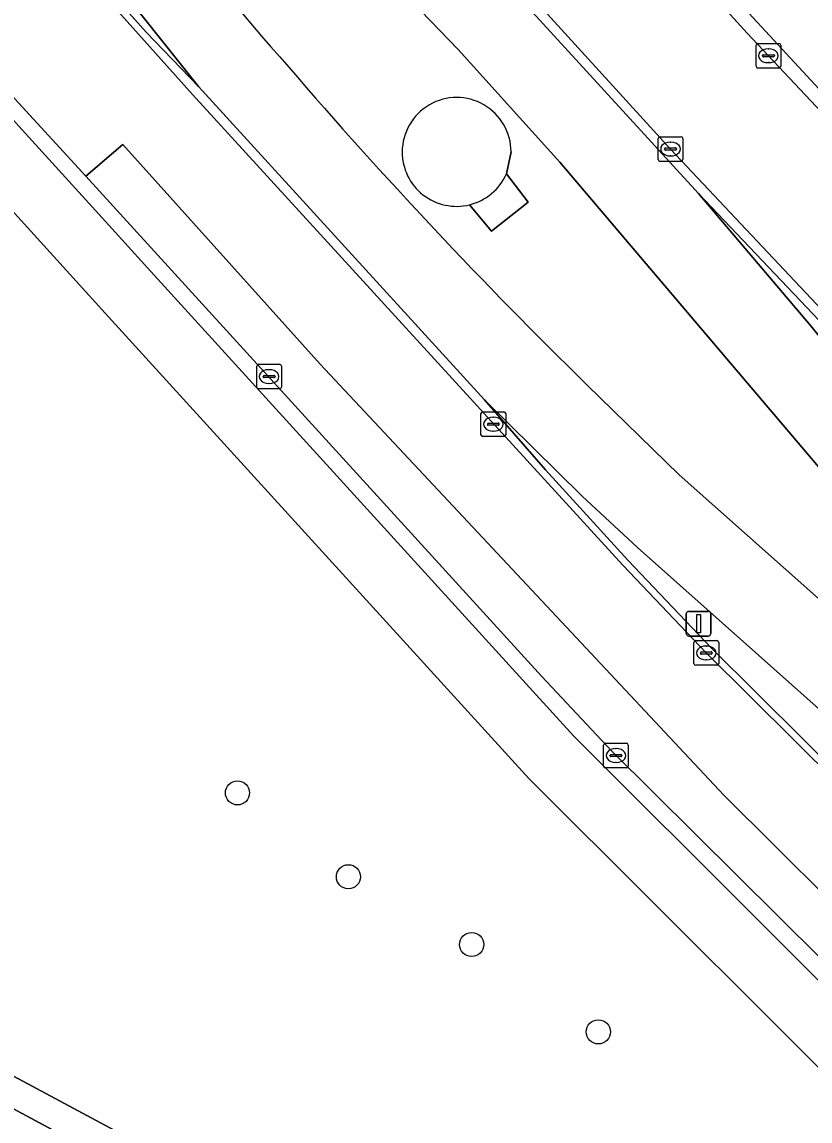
# Model space of a CAD drawing. Extents: x 159489 to 160304, y 383825 to 384531.
# Drawn here: x 160050.56 to 160082.47, y 384106.04 to 384150.57 of the extents above; entities that cross this region are included whole.
import ezdxf

# ---------------------------------------------------------------- set-up
doc = ezdxf.new("R2010")
doc.units = 0
for name, color, linetype in [('IMGEO_Berm_groen', 7, 'Continuous'), ('IMGEO_Berm_open', 7, 'Continuous'), ('IMGEO_Boom', 7, 'Continuous'), ('IMGEO_Groenvoorziening', 7, 'Continuous'), ('IMGEO_Kolk', 7, 'Continuous'), ('IMGEO_Lichtmast', 7, 'Continuous'), ('IMGEO_Muur', 7, 'Continuous'), ('IMGEO_OVBaan_gesloten', 7, 'Continuous'), ('IMGEO_Parkeervlak_gesloten', 7, 'Continuous'), ('IMGEO_Rijbaan_lokaal_gesloten', 7, 'Continuous'), ('IMGEO_Terreindeel_gesloten', 7, 'Continuous'), ('IMGEO_Terreindeel_open', 7, 'Continuous'), ('IMGEO_Voetpad_open', 7, 'Continuous')]:
    doc.layers.add(name, color=color, linetype=linetype)

msp = doc.modelspace()

# ---------------------------------------------------------------- linework, layer by layer
at = {"layer": 'IMGEO_Berm_groen'}
for points in [[(160072.333, 384144.888), (160068.22, 384149.458), (160062.197, 384155.705), (160052.381, 384164.612), (160052.164, 384164.796)], [(160070.365, 384145.306), (160070.18, 384144.422), (160071.052, 384143.27), (160069.576, 384142.1)], [(160091.193, 384122.372), (160083.806, 384131.37), (160072.333, 384144.888)], [(160077.959, 384143.62), (160082.491, 384138.273), (160093.68, 384124.504)], [(160103.171, 384113.83), (160122.2, 384094.958), (160122.466, 384095.227), (160124.176, 384096.867), (160104.378, 384116.447), (160089.551, 384131.422), (160085.974, 384135.143), (160082.602, 384138.728), (160077.959, 384143.62)], [(160069.576, 384142.1), (160068.676, 384143.163)], [(160073.438, 384135.873), (160077.166, 384132.219), (160089.804, 384121.002)]]:
    msp.add_lwpolyline(points, dxfattribs=at)
msp.add_lwpolyline([(160075.482, 384129.271), (160073.24, 384131.352), (160069.289, 384135.267), (160071.753, 384132.42), (160075.096, 384128.763), (160078.477, 384125.203), (160111.975, 384091.934), (160113.2, 384093.18), (160113.693, 384092.751), (160114.104, 384092.361), (160114.08, 384092.315), (160112.85, 384091.065), (160115.511, 384088.422), (160117.476, 384090.421), (160101.702, 384105.934)], close=True, dxfattribs=at)
for centre, radius, start, end in [((160125.823, 384206.307), 86.422, 209.90079, 221.7673), ((160213.763, 384279.638), 200.897, 220.6596, 225.69374), ((160068.16, 384145.307), 2.205, 359.974, 180.026), ((160068.159, 384145.305), 2.204, 179.9751, 283.5785)]:
    msp.add_arc(centre, radius, start, end, dxfattribs=at)
at = {"layer": 'IMGEO_Berm_open'}
for points in [[(160089.822, 384131.686), (160086.248, 384135.404), (160076.823, 384145.424), (160066.449, 384156.825), (160055.797, 384168.686)], [(160055.515, 384168.433), (160064.218, 384158.742), (160064.412, 384158.526), (160067.265, 384155.319), (160077.959, 384143.62), (160082.602, 384138.728), (160085.974, 384135.143), (160089.551, 384131.422), (160104.378, 384116.447), (160124.176, 384096.867), (160122.466, 384095.227), (160122.2, 384094.958), (160122.462, 384094.698), (160124.719, 384096.863), (160104.646, 384116.715), (160089.822, 384131.686)], [(160069.289, 384135.267), (160057.705, 384147.961), (160055.592, 384150.156), (160052.037, 384154.144), (160046.495, 384160.595)], [(160046.275, 384160.409), (160051.82, 384153.954), (160057.461, 384147.627), (160074.885, 384128.567), (160078.271, 384125.002), (160115.618, 384087.91), (160117.812, 384090.09), (160117.476, 384090.421), (160115.511, 384088.422), (160112.85, 384091.065), (160111.975, 384091.934), (160078.477, 384125.203), (160075.096, 384128.763), (160071.753, 384132.42), (160069.289, 384135.267)], [(160046.517, 384150.648), (160054.207, 384142.185), (160055.782, 384140.455), (160072.896, 384121.647), (160088.084, 384106.48), (160098.421, 384096.361), (160106.297, 384088.548), (160111.638, 384083.273), (160111.436, 384083.052), (160112.839, 384081.636), (160113.063, 384081.858), (160119.015, 384075.945), (160125.243, 384069.785)], [(160160.211, 384038.351), (160148.7, 384048.256), (160136.661, 384059.522), (160129.672, 384066.259), (160122.13, 384073.698), (160114.401, 384081.37), (160111.64, 384084.111), (160074.445, 384121.027), (160071.597, 384124.056), (160053.139, 384144.319), (160050.422, 384147.302), (160047.929, 384150.042)]]:
    msp.add_lwpolyline(points, dxfattribs=at)
at = {"layer": 'IMGEO_Boom'}
for centre in [(160059.284, 384119.333), (160063.777, 384115.933), (160068.768, 384113.189), (160073.898, 384109.649)]:
    msp.add_circle(centre, 0.489, dxfattribs=at)
at = {"layer": 'IMGEO_Groenvoorziening'}
for points in [[(160046.495, 384160.595), (160052.037, 384154.144), (160055.592, 384150.156), (160057.705, 384147.961), (160053.25, 384153.565), (160052.487, 384154.625), (160045.566, 384164.913)], [(160071.087, 384119.92), (160053.933, 384138.772), (160052.358, 384140.503), (160045.909, 384147.6)], [(160091.955, 384061.342), (160097.409, 384071.148), (160098.193, 384072.558), (160102.307, 384079.952), (160104.612, 384084.054), (160108.048, 384080.676), (160109.354, 384082.004), (160108.884, 384082.468), (160103.841, 384087.441), (160099.143, 384092.122), (160086.321, 384104.707), (160071.087, 384119.92)]]:
    msp.add_lwpolyline(points, dxfattribs=at)
msp.add_lwpolyline([(160048.541, 384107.419), (160049.091, 384108.443), (160088.325, 384087.396), (160087.753, 384086.353)], close=True, dxfattribs=at)
at = {"layer": 'IMGEO_Kolk'}
for p, q in [((160080.284, 384148.778), (160080.284, 384149.63)), ((160080.359, 384149.704), (160081.211, 384149.704)), ((160080.772, 384149.484), (160080.797, 384149.484)), ((160081.285, 384149.63), (160081.285, 384148.778)), ((160080.543, 384149.198), (160080.543, 384149.21)), ((160080.981, 384149.161), (160080.583, 384149.161)), ((160080.586, 384149.247), (160080.984, 384149.247)), ((160081.027, 384149.21), (160081.027, 384149.198)), ((160081.211, 384148.704), (160080.359, 384148.704)), ((160080.795, 384148.924), (160080.77, 384148.924)), ((160076.397, 384145.924), (160077.249, 384145.924)), ((160076.322, 384144.998), (160076.322, 384145.85)), ((160076.624, 384145.467), (160077.022, 384145.467)), ((160076.81, 384145.704), (160076.835, 384145.704)), ((160077.323, 384145.85), (160077.323, 384144.998)), ((160076.581, 384145.418), (160076.581, 384145.43)), ((160077.019, 384145.381), (160076.621, 384145.381)), ((160076.833, 384145.144), (160076.808, 384145.144)), ((160077.065, 384145.43), (160077.065, 384145.418)), ((160077.249, 384144.924), (160076.397, 384144.924)), ((160060.063, 384135.777), (160060.063, 384136.629)), ((160060.138, 384136.703), (160060.99, 384136.703)), ((160061.064, 384136.629), (160061.064, 384135.777)), ((160060.322, 384136.197), (160060.322, 384136.209)), ((160060.76, 384136.16), (160060.362, 384136.16)), ((160060.365, 384136.246), (160060.763, 384136.246)), ((160060.551, 384136.483), (160060.576, 384136.483)), ((160060.806, 384136.209), (160060.806, 384136.197)), ((160060.99, 384135.703), (160060.138, 384135.703)), ((160060.574, 384135.923), (160060.549, 384135.923)), ((160069.219, 384134.774), (160070.071, 384134.774)), ((160069.144, 384133.848), (160069.144, 384134.7)), ((160069.446, 384134.317), (160069.844, 384134.317)), ((160069.632, 384134.554), (160069.657, 384134.554)), ((160070.145, 384134.7), (160070.145, 384133.848)), ((160069.403, 384134.268), (160069.403, 384134.28)), ((160069.841, 384134.231), (160069.443, 384134.231)), ((160069.655, 384133.994), (160069.63, 384133.994)), ((160069.887, 384134.28), (160069.887, 384134.268)), ((160070.071, 384133.774), (160069.219, 384133.774)), ((160077.77, 384124.576), (160077.77, 384125.428)), ((160077.845, 384125.502), (160078.697, 384125.502)), ((160078.771, 384125.428), (160078.771, 384124.576)), ((160078.029, 384124.996), (160078.029, 384125.008)), ((160078.467, 384124.959), (160078.069, 384124.959)), ((160078.072, 384125.045), (160078.47, 384125.045)), ((160078.258, 384125.282), (160078.283, 384125.282)), ((160078.513, 384125.008), (160078.513, 384124.996)), ((160078.281, 384124.722), (160078.256, 384124.722)), ((160078.697, 384124.502), (160077.845, 384124.502)), ((160074.111, 384120.42), (160074.111, 384121.272)), ((160074.186, 384121.346), (160075.038, 384121.346)), ((160074.599, 384121.126), (160074.624, 384121.126)), ((160075.112, 384121.272), (160075.112, 384120.42)), ((160074.37, 384120.84), (160074.37, 384120.852)), ((160074.808, 384120.803), (160074.41, 384120.803)), ((160074.413, 384120.889), (160074.811, 384120.889)), ((160074.622, 384120.566), (160074.597, 384120.566)), ((160074.854, 384120.852), (160074.854, 384120.84)), ((160075.038, 384120.346), (160074.186, 384120.346))]:
    msp.add_line(p, q, dxfattribs=at)
for points in [[(160080.284, 384148.778), (160080.284, 384149.63)], [(160080.359, 384149.704), (160081.211, 384149.704)], [(160081.285, 384149.63), (160081.285, 384148.778)], [(160081.211, 384148.704), (160080.359, 384148.704)], [(160076.397, 384145.924), (160077.249, 384145.924)], [(160076.322, 384144.998), (160076.322, 384145.85)], [(160077.323, 384145.85), (160077.323, 384144.998)], [(160077.249, 384144.924), (160076.397, 384144.924)], [(160060.063, 384135.777), (160060.063, 384136.629)], [(160060.138, 384136.703), (160060.99, 384136.703)], [(160061.064, 384136.629), (160061.064, 384135.777)], [(160060.99, 384135.703), (160060.138, 384135.703)], [(160069.219, 384134.774), (160070.071, 384134.774)], [(160069.144, 384133.848), (160069.144, 384134.7)], [(160070.145, 384134.7), (160070.145, 384133.848)], [(160070.071, 384133.774), (160069.219, 384133.774)], [(160077.77, 384124.576), (160077.77, 384125.428)], [(160077.845, 384125.502), (160078.697, 384125.502)], [(160078.771, 384125.428), (160078.771, 384124.576)], [(160078.697, 384124.502), (160077.845, 384124.502)], [(160074.111, 384120.42), (160074.111, 384121.272)], [(160074.186, 384121.346), (160075.038, 384121.346)], [(160075.112, 384121.272), (160075.112, 384120.42)], [(160075.038, 384120.346), (160074.186, 384120.346)]]:
    msp.add_lwpolyline(points, dxfattribs=at)
for centre, radius, start, end in [((160080.361, 384149.628), 0.0765, 91.552, 178.448), ((160080.361, 384149.628), 0.0765, 91.552, 178.448), ((160081.209, 384149.628), 0.0765, 1.552, 88.448), ((160081.209, 384149.628), 0.0765, 1.552, 88.448), ((160080.583, 384149.207), 0.0403, 85.8775, 175.7526), ((160080.58, 384149.197), 0.0366, 178.938, 274.7102), ((160080.984, 384149.204), 0.043, 264.8664, 352.4533), ((160080.988, 384149.209), 0.0386, 1.7309, 96.639), ((160080.361, 384148.78), 0.0765, 181.552, 268.448), ((160080.361, 384148.78), 0.0765, 181.552, 268.448), ((160081.209, 384148.78), 0.0765, 271.552, 358.448), ((160081.209, 384148.78), 0.0765, 271.552, 358.448), ((160076.399, 384145.848), 0.0765, 91.552, 178.448), ((160076.399, 384145.848), 0.0765, 91.552, 178.448), ((160077.247, 384145.848), 0.0765, 1.552, 88.448), ((160077.247, 384145.848), 0.0765, 1.552, 88.448), ((160076.621, 384145.427), 0.0403, 85.8775, 175.7526), ((160077.026, 384145.429), 0.0386, 1.7309, 96.639), ((160076.399, 384145), 0.0765, 181.552, 268.448), ((160076.399, 384145), 0.0765, 181.552, 268.448), ((160076.618, 384145.417), 0.0366, 178.938, 274.7102), ((160077.022, 384145.424), 0.043, 264.8664, 352.4533), ((160077.247, 384145), 0.0765, 271.552, 358.448), ((160077.247, 384145), 0.0765, 271.552, 358.448), ((160060.14, 384136.627), 0.0765, 91.552, 178.448), ((160060.14, 384136.627), 0.0765, 91.552, 178.448), ((160060.988, 384136.627), 0.0765, 1.552, 88.448), ((160060.988, 384136.627), 0.0765, 1.552, 88.448), ((160060.362, 384136.206), 0.0403, 85.8775, 175.7526), ((160060.359, 384136.196), 0.0366, 178.938, 274.7102), ((160060.763, 384136.203), 0.043, 264.8664, 352.4533), ((160060.767, 384136.208), 0.0386, 1.7309, 96.639), ((160060.14, 384135.779), 0.0765, 181.552, 268.448), ((160060.14, 384135.779), 0.0765, 181.552, 268.448), ((160060.988, 384135.779), 0.0765, 271.552, 358.448), ((160060.988, 384135.779), 0.0765, 271.552, 358.448), ((160069.221, 384134.698), 0.0765, 91.552, 178.448), ((160069.221, 384134.698), 0.0765, 91.552, 178.448), ((160070.069, 384134.698), 0.0765, 1.552, 88.448), ((160070.069, 384134.698), 0.0765, 1.552, 88.448), ((160069.443, 384134.277), 0.0403, 85.8775, 175.7526), ((160069.848, 384134.279), 0.0386, 1.7309, 96.639), ((160069.44, 384134.267), 0.0366, 178.938, 274.7102), ((160069.844, 384134.274), 0.043, 264.8664, 352.4533), ((160069.221, 384133.85), 0.0765, 181.552, 268.448), ((160069.221, 384133.85), 0.0765, 181.552, 268.448), ((160070.069, 384133.85), 0.0765, 271.552, 358.448), ((160070.069, 384133.85), 0.0765, 271.552, 358.448), ((160077.847, 384125.426), 0.0765, 91.552, 178.448), ((160077.847, 384125.426), 0.0765, 91.552, 178.448), ((160078.695, 384125.426), 0.0765, 1.552, 88.448), ((160078.695, 384125.426), 0.0765, 1.552, 88.448), ((160078.069, 384125.005), 0.0403, 85.8775, 175.7526), ((160078.066, 384124.995), 0.0366, 178.938, 274.7102), ((160078.47, 384125.002), 0.043, 264.8664, 352.4533), ((160078.474, 384125.007), 0.0386, 1.7309, 96.639), ((160077.847, 384124.578), 0.0765, 181.552, 268.448), ((160077.847, 384124.578), 0.0765, 181.552, 268.448), ((160078.695, 384124.578), 0.0765, 271.552, 358.448), ((160078.695, 384124.578), 0.0765, 271.552, 358.448), ((160074.188, 384121.27), 0.0765, 91.552, 178.448), ((160074.188, 384121.27), 0.0765, 91.552, 178.448), ((160075.036, 384121.27), 0.0765, 1.552, 88.448), ((160075.036, 384121.27), 0.0765, 1.552, 88.448), ((160074.41, 384120.849), 0.0403, 85.8775, 175.7526), ((160074.407, 384120.839), 0.0366, 178.938, 274.7102), ((160074.811, 384120.846), 0.043, 264.8664, 352.4533), ((160074.815, 384120.851), 0.0386, 1.7309, 96.639), ((160074.188, 384120.422), 0.0765, 181.552, 268.448), ((160074.188, 384120.422), 0.0765, 181.552, 268.448), ((160075.036, 384120.422), 0.0765, 271.552, 358.448), ((160075.036, 384120.422), 0.0765, 271.552, 358.448)]:
    msp.add_arc(centre, radius, start, end, dxfattribs=at)
for centre, major_axis, ratio, start_param, end_param in [((160080.771, 384149.204), (-0.387, 0.002), 0.722429, 4.712389, 7.853982), ((160080.796, 384149.204), (-0.39, 0.002), 0.717154, 1.570796, 4.712389), ((160076.809, 384145.424), (-0.387, 0.002), 0.722429, 4.712389, 7.853982), ((160076.834, 384145.424), (-0.39, 0.002), 0.717154, 1.570796, 4.712389), ((160060.55, 384136.203), (-0.387, 0.002), 0.722429, 4.712389, 7.853982), ((160060.575, 384136.203), (-0.39, 0.002), 0.717154, 1.570796, 4.712389), ((160069.631, 384134.274), (-0.387, 0.002), 0.722429, 4.712389, 7.853982), ((160069.656, 384134.274), (-0.39, 0.002), 0.717154, 1.570796, 4.712389), ((160078.257, 384125.002), (-0.387, 0.002), 0.722429, 4.712389, 7.853982), ((160078.282, 384125.002), (-0.39, 0.002), 0.717154, 1.570796, 4.712389), ((160074.598, 384120.846), (-0.387, 0.002), 0.722429, 4.712389, 7.853982), ((160074.623, 384120.846), (-0.39, 0.002), 0.717154, 1.570796, 4.712389)]:
    msp.add_ellipse(centre, major_axis=major_axis, ratio=ratio, start_param=start_param, end_param=end_param, dxfattribs=at)
at = {"layer": 'IMGEO_Lichtmast'}
for p, q in [((160077.461, 384125.789), (160077.461, 384126.589)), ((160077.461, 384126.589), (160077.461, 384125.789)), ((160077.561, 384126.689), (160078.351, 384126.689)), ((160078.351, 384126.689), (160077.561, 384126.689)), ((160078.451, 384126.589), (160078.451, 384125.789)), ((160078.451, 384125.789), (160078.451, 384126.589)), ((160078.351, 384125.689), (160077.561, 384125.689)), ((160077.561, 384125.689), (160078.351, 384125.689))]:
    msp.add_line(p, q, dxfattribs=at)
msp.add_lwpolyline([(160077.881, 384126.564), (160078.031, 384126.564), (160078.031, 384125.814), (160077.881, 384125.814), (160077.881, 384126.564)], dxfattribs=at)
for centre, start, end in [((160077.561, 384126.589), 90, 180), ((160077.561, 384126.589), 90, 180), ((160078.351, 384126.589), 0, 90), ((160078.351, 384126.589), 360, 90), ((160077.561, 384125.789), 180, 270), ((160077.561, 384125.789), 180, 270), ((160078.351, 384125.789), 270, 0), ((160078.351, 384125.789), 270, 0)]:
    msp.add_arc(centre, 0.1, start, end, dxfattribs=at)
at = {"layer": 'IMGEO_Muur'}
msp.add_lwpolyline([(160068.676, 384143.163), (160069.576, 384142.1), (160071.052, 384143.27), (160070.18, 384144.422)], dxfattribs=at)
msp.add_lwpolyline([(160049.091, 384108.443), (160048.541, 384107.419), (160087.753, 384086.353), (160088.325, 384087.396)], close=True, dxfattribs=at)
at = {"layer": 'IMGEO_OVBaan_gesloten'}
for points in [[(160093.68, 384124.504), (160082.491, 384138.273), (160077.959, 384143.62), (160067.265, 384155.319), (160060.886, 384161.392), (160051.375, 384170.108), (160051.001, 384170.451)], [(160045.359, 384165.221), (160045.566, 384164.913), (160052.487, 384154.625), (160053.25, 384153.565), (160057.705, 384147.961), (160069.289, 384135.267), (160073.24, 384131.352), (160075.482, 384129.271), (160101.702, 384105.934), (160117.476, 384090.421), (160117.812, 384090.09), (160120.074, 384092.332), (160104.77, 384107.525)], [(160052.164, 384164.796), (160052.381, 384164.612), (160062.197, 384155.705), (160068.22, 384149.458), (160072.333, 384144.888), (160083.806, 384131.37), (160091.193, 384122.372), (160091.506, 384122.248), (160097.249, 384115.483), (160104.77, 384107.525), (160120.074, 384092.332), (160122.462, 384094.698), (160122.2, 384094.958), (160103.171, 384113.83)], [(160104.77, 384107.525), (160097.404, 384113.959), (160089.949, 384120.4), (160089.804, 384121.002), (160077.166, 384132.219), (160073.438, 384135.873)]]:
    msp.add_lwpolyline(points, dxfattribs=at)
for centre, radius, start, end in [((160125.823, 384206.307), 86.422, 209.90079, 221.7673), ((160213.763, 384279.638), 200.897, 220.6596, 225.69374)]:
    msp.add_arc(centre, radius, start, end, dxfattribs=at)
at = {"layer": 'IMGEO_Parkeervlak_gesloten'}
msp.add_lwpolyline([(160053.139, 384144.319), (160071.597, 384124.056), (160074.445, 384121.027), (160111.64, 384084.111), (160112.932, 384085.476), (160101.596, 384096.784), (160091.643, 384106.646), (160078.977, 384119.237), (160062.635, 384136.707), (160054.645, 384145.607)], close=True, dxfattribs=at)
at = {"layer": 'IMGEO_Rijbaan_lokaal_gesloten'}
for points in [[(160190.124, 384042.528), (160175.157, 384056.641), (160172.803, 384058.891), (160169.611, 384061.698), (160168.296, 384060.203), (160164.902, 384063.187), (160159.301, 384068.299), (160144.586, 384082.324), (160130.065, 384096.531), (160131.457, 384097.954), (160128.637, 384100.713), (160127.245, 384099.289), (160126.087, 384100.422), (160107.564, 384118.761), (160097.127, 384129.22), (160092.588, 384133.903), (160094.018, 384135.288), (160089.367, 384140.087), (160079.931, 384150.12), (160070.349, 384160.656), (160061.195, 384171.066), (160055.796, 384177.459)], [(160055.797, 384168.686), (160066.449, 384156.825), (160076.823, 384145.424), (160086.248, 384135.404), (160089.822, 384131.686), (160104.646, 384116.715), (160124.719, 384096.863), (160127.256, 384094.343), (160150.41, 384071.823), (160156.588, 384065.977), (160165.391, 384058.144), (160170.706, 384053.56)], [(160162.524, 384043.624), (160158.264, 384047.279), (160148.836, 384055.647), (160142.019, 384061.981), (160133.504, 384070.172), (160118.31, 384085.245), (160115.618, 384087.91), (160078.271, 384125.002), (160074.885, 384128.567), (160057.461, 384147.627), (160051.82, 384153.954), (160046.275, 384160.409)], [(160047.929, 384150.042), (160050.422, 384147.302), (160053.139, 384144.319), (160054.645, 384145.607), (160062.635, 384136.707), (160078.977, 384119.237), (160091.643, 384106.646), (160101.596, 384096.784), (160112.932, 384085.476), (160111.64, 384084.111), (160114.401, 384081.37), (160115.734, 384082.713), (160127.239, 384071.366), (160143.557, 384055.711), (160163.904, 384037.948), (160162.724, 384036.427)]]:
    msp.add_lwpolyline(points, dxfattribs=at)
at = {"layer": 'IMGEO_Terreindeel_gesloten'}
msp.add_lwpolyline([(160070.18, 384144.422), (160070.365, 384145.306)], dxfattribs=at)
for centre, radius, start, end in [((160068.16, 384145.307), 2.205, 359.974, 180.026), ((160068.159, 384145.305), 2.204, 179.9751, 283.5785), ((160068.162, 384145.305), 2.203, 283.4975, 336.368)]:
    msp.add_arc(centre, radius, start, end, dxfattribs=at)
at = {"layer": 'IMGEO_Terreindeel_open'}
msp.add_lwpolyline([(160068.676, 384143.163), (160069.576, 384142.1), (160071.052, 384143.27), (160070.18, 384144.422)], dxfattribs=at)
msp.add_arc((160068.162, 384145.305), 2.203, 283.4975, 336.368, dxfattribs=at)
at = {"layer": 'IMGEO_Voetpad_open'}
for points in [[(160048.4, 384186.332), (160055.796, 384177.459), (160061.195, 384171.066), (160070.349, 384160.656), (160079.931, 384150.12), (160089.367, 384140.087), (160094.018, 384135.288), (160098.547, 384130.616), (160108.969, 384120.172), (160127.484, 384101.841), (160128.637, 384100.713), (160131.457, 384097.954), (160145.969, 384083.756), (160160.659, 384069.755)], [(160049.101, 384186.313), (160061.626, 384171.427), (160066.213, 384166.161), (160074.003, 384157.433), (160084.845, 384145.686), (160094.817, 384135.246), (160104.079, 384125.847), (160127.88, 384102.246), (160146.171, 384084.356), (160161.015, 384070.183)], [(160161.015, 384070.183), (160146.171, 384084.356), (160127.88, 384102.246), (160104.079, 384125.847), (160094.817, 384135.246), (160084.845, 384145.686), (160074.003, 384157.433), (160066.213, 384166.161), (160061.626, 384171.427), (160049.101, 384186.313)], [(160088.084, 384106.48), (160072.896, 384121.647), (160055.782, 384140.455), (160054.207, 384142.185), (160046.517, 384150.648)], [(160045.909, 384147.6), (160052.358, 384140.503), (160053.933, 384138.772), (160071.087, 384119.92), (160086.321, 384104.707), (160099.143, 384092.122), (160103.841, 384087.441), (160108.884, 384082.468), (160108.969, 384082.542), (160109.129, 384082.372), (160109.369, 384082.62), (160111.595, 384080.405), (160112.655, 384081.454), (160112.839, 384081.636), (160111.436, 384083.052), (160111.638, 384083.273), (160106.297, 384088.548), (160098.421, 384096.361), (160088.084, 384106.48)]]:
    msp.add_lwpolyline(points, dxfattribs=at)

doc.saveas('drawing.dxf')
